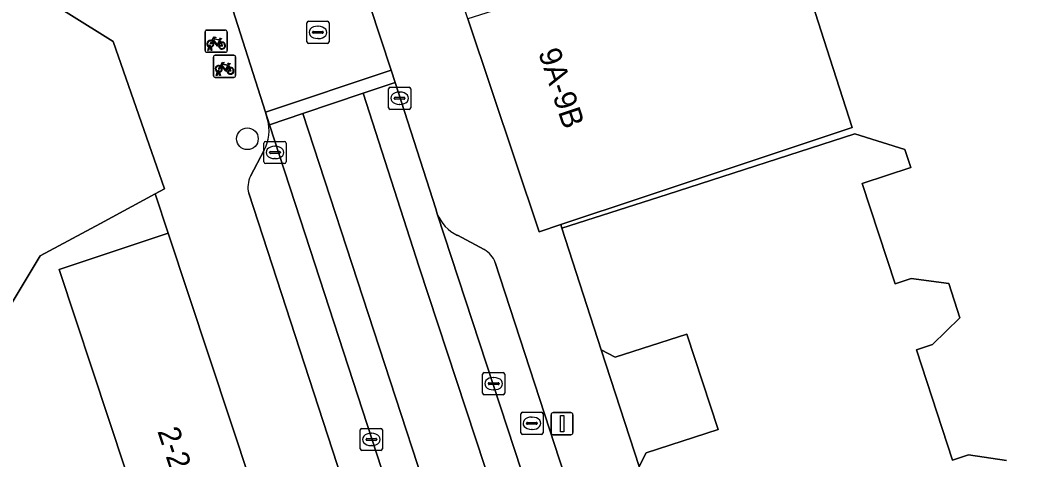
# Model space of a CAD drawing. Extents: x 160349 to 161355, y 381727 to 382854.
# Drawn here: x 160875.07 to 160920.28, y 382693.83 to 382713.68 of the extents above; entities that cross this region are included whole.
import ezdxf

# ---------------------------------------------------------------- set-up
doc = ezdxf.new("R2010")
doc.units = 0
for name, color, linetype in [('IMGEO_Boom', 7, 'Continuous'), ('IMGEO_Erf', 7, 'Continuous'), ('IMGEO_Fietsenrek', 7, 'Continuous'), ('IMGEO_Kolk', 7, 'Continuous'), ('IMGEO_Lichtmast', 7, 'Continuous'), ('IMGEO_Pand', 7, 'Continuous'), ('IMGEO_Pand_nummerreeks', 7, 'Continuous'), ('IMGEO_Parkeervlak_open', 7, 'Continuous'), ('IMGEO_Rijbaan_lokaal_gesloten', 7, 'Continuous'), ('IMGEO_Rijbaan_lokaal_open', 7, 'Continuous'), ('IMGEO_Rioolput', 7, 'Continuous'), ('IMGEO_Voetpad_gesloten', 7, 'Continuous'), ('IMGEO_Voetpad_open', 7, 'Continuous')]:
    doc.layers.add(name, color=color, linetype=linetype)

msp = doc.modelspace()

# ---------------------------------------------------------------- linework, layer by layer
at = {"layer": 'IMGEO_Boom'}
msp.add_circle((160885.342, 382708.309), 0.489, dxfattribs=at)
at = {"layer": 'IMGEO_Erf'}
msp.add_lwpolyline([(160909.463, 382718.779), (160911.518, 382712.378), (160912.66, 382708.821), (160903.265, 382705.69), (160899.493, 382704.428), (160899.545, 382704.263), (160904.304, 382705.797), (160912.782, 382708.53), (160915.044, 382707.821), (160915.31, 382707.004), (160913.114, 382706.288), (160914.603, 382701.757), (160915.316, 382701.989), (160917.018, 382701.765), (160917.524, 382700.215), (160916.289, 382699.003), (160915.566, 382698.767), (160917.194, 382693.776), (160917.917, 382694.012), (160919.625, 382693.769)], dxfattribs=at)
for points in [[(160876.834, 382702.406), (160881.767, 382704.037), (160881.179, 382705.816), (160878.702, 382704.482), (160875.988, 382703.02), (160874.499, 382700.524), (160870.645, 382694.061), (160870.513, 382693.84), (160870.728, 382693.708), (160870.195, 382692.841), (160870.552, 382692.232), (160874.111, 382686.151), (160881.324, 382688.833)], [(160903.041, 382693.488), (160903.35, 382694.115), (160906.6, 382695.157), (160905.195, 382699.475), (160901.951, 382698.432), (160901.327, 382698.761)]]:
    msp.add_lwpolyline(points, close=True, dxfattribs=at)
at = {"layer": 'IMGEO_Fietsenrek'}
for p, q in [((160883.428, 382712.297), (160883.428, 382713.138)), ((160883.428, 382713.138), (160883.428, 382712.297)), ((160883.503, 382713.222), (160884.344, 382713.222)), ((160884.344, 382713.222), (160883.503, 382713.222)), ((160884.428, 382713.147), (160884.428, 382712.306)), ((160884.428, 382712.306), (160884.428, 382713.147)), ((160883.555, 382712.306), (160883.594, 382712.466)), ((160883.624, 382712.454), (160883.589, 382712.306)), ((160883.666, 382712.478), (160883.665, 382712.482)), ((160883.707, 382712.306), (160883.673, 382712.448)), ((160883.697, 382712.489), (160883.698, 382712.482)), ((160883.705, 382712.452), (160883.74, 382712.306)), ((160884.115, 382712.771), (160884.151, 382712.676)), ((160884.353, 382712.222), (160883.512, 382712.222)), ((160883.512, 382712.222), (160884.353, 382712.222)), ((160883.589, 382712.306), (160883.555, 382712.306)), ((160883.74, 382712.306), (160883.707, 382712.306)), ((160883.81, 382711.16), (160883.81, 382712.001)), ((160883.81, 382712.001), (160883.81, 382711.16)), ((160883.885, 382712.085), (160884.726, 382712.085)), ((160884.726, 382712.085), (160883.885, 382712.085)), ((160884.81, 382712.01), (160884.81, 382711.169)), ((160884.81, 382711.169), (160884.81, 382712.01)), ((160884.497, 382711.634), (160884.533, 382711.539)), ((160884.735, 382711.085), (160883.894, 382711.085)), ((160883.894, 382711.085), (160884.735, 382711.085)), ((160883.937, 382711.169), (160883.976, 382711.329)), ((160883.971, 382711.169), (160883.937, 382711.169)), ((160884.006, 382711.317), (160883.971, 382711.169)), ((160884.048, 382711.341), (160884.047, 382711.345)), ((160884.089, 382711.169), (160884.055, 382711.311)), ((160884.079, 382711.352), (160884.08, 382711.345)), ((160884.087, 382711.315), (160884.122, 382711.169)), ((160884.122, 382711.169), (160884.089, 382711.169))]:
    msp.add_line(p, q, dxfattribs=at)
for points in [[(160883.741, 382712.748), (160883.836, 382712.912), (160883.922, 382712.898), (160883.924, 382712.889), (160883.868, 382712.878), (160883.841, 382712.833), (160884.097, 382712.792)], [(160883.762, 382712.696), (160883.71, 382712.606), (160883.67, 382712.581), (160883.671, 382712.628), (160883.726, 382712.722)], [(160884.037, 382712.504), (160883.987, 382712.504), (160883.796, 382712.755), (160883.777, 382712.723)], [(160884.084, 382712.767), (160883.827, 382712.808), (160883.81, 382712.779), (160883.977, 382712.559), (160884.084, 382712.767)], [(160884.132, 382712.669), (160884.102, 382712.746), (160883.993, 382712.528), (160884.036, 382712.528)], [(160884.066, 382712.528), (160884.186, 382712.527), (160884.142, 382712.641)], [(160884.162, 382712.648), (160884.217, 382712.503), (160884.067, 382712.503)], [(160884.097, 382712.792), (160884.122, 382712.841), (160884.116, 382712.845), (160884.093, 382712.849), (160884.081, 382712.856), (160884.08, 382712.859), (160884.082, 382712.864), (160884.177, 382712.849), (160884.179, 382712.839), (160884.169, 382712.826), (160884.157, 382712.82), (160884.143, 382712.826), (160884.115, 382712.771)], [(160884.144, 382711.559), (160884.092, 382711.469), (160884.052, 382711.444), (160884.053, 382711.491), (160884.108, 382711.585)], [(160884.123, 382711.611), (160884.218, 382711.775), (160884.304, 382711.761), (160884.306, 382711.752), (160884.25, 382711.741), (160884.223, 382711.696), (160884.479, 382711.655)], [(160884.419, 382711.367), (160884.369, 382711.367), (160884.178, 382711.618), (160884.159, 382711.586)], [(160884.466, 382711.63), (160884.209, 382711.671), (160884.192, 382711.642), (160884.359, 382711.422), (160884.466, 382711.63)], [(160884.514, 382711.532), (160884.484, 382711.609), (160884.375, 382711.391), (160884.418, 382711.391)], [(160884.479, 382711.655), (160884.504, 382711.704), (160884.498, 382711.708), (160884.475, 382711.712), (160884.463, 382711.719), (160884.462, 382711.722), (160884.464, 382711.727), (160884.559, 382711.712), (160884.561, 382711.702), (160884.551, 382711.689), (160884.539, 382711.683), (160884.525, 382711.689), (160884.497, 382711.634)], [(160884.448, 382711.391), (160884.568, 382711.39), (160884.524, 382711.504)], [(160884.544, 382711.511), (160884.599, 382711.366), (160884.449, 382711.366)]]:
    msp.add_lwpolyline(points, dxfattribs=at)
for centre, radius, start, end in [((160883.506, 382713.144), 0.0779, 92.4484, 184.2845), ((160883.506, 382713.144), 0.0779, 92.4484, 184.2845), ((160884.35, 382713.144), 0.0779, 2.4484, 94.2845), ((160884.35, 382713.144), 0.0779, 2.4484, 94.2845), ((160883.668, 382712.607), 0.159, 62.6766, 242.1369), ((160883.668, 382712.607), 0.129, 63.3192, 238.903), ((160883.648, 382712.478), 0.0499, 12.8025, 158.6934), ((160883.668, 382712.607), 0.159, 253.9967, 271.7867), ((160883.648, 382712.478), 0.0174, 12.8025, 163.4502), ((160883.668, 382712.607), 0.129, 253.415, 269.0204), ((160883.668, 382712.607), 0.129, 283.6043, 43.4302), ((160883.668, 382712.607), 0.159, 283.5766, 46.6042), ((160884.195, 382712.523), 0.159, 113.3408, 178.3217), ((160884.195, 382712.523), 0.159, 187.0065, 105.7708), ((160884.195, 382712.523), 0.129, 113.923, 177.9556), ((160884.195, 382712.523), 0.129, 188.6715, 104.5883), ((160883.506, 382712.3), 0.0779, 182.4484, 274.2845), ((160883.506, 382712.3), 0.0779, 182.4484, 274.2845), ((160883.888, 382712.007), 0.0779, 92.4484, 184.2845), ((160883.888, 382712.007), 0.0779, 92.4484, 184.2845), ((160884.35, 382712.3), 0.0779, 272.4484, 4.2845), ((160884.35, 382712.3), 0.0779, 272.4484, 4.2845), ((160884.732, 382712.007), 0.0779, 2.4484, 94.2845), ((160884.732, 382712.007), 0.0779, 2.4484, 94.2845), ((160884.05, 382711.47), 0.159, 62.6766, 242.1369), ((160884.05, 382711.47), 0.129, 63.3192, 238.903), ((160884.05, 382711.47), 0.129, 283.6043, 43.4302), ((160884.05, 382711.47), 0.159, 283.5766, 46.6042), ((160884.577, 382711.386), 0.159, 113.3408, 178.3217), ((160884.577, 382711.386), 0.159, 187.0065, 105.7708), ((160883.888, 382711.163), 0.0779, 182.4484, 274.2845), ((160883.888, 382711.163), 0.0779, 182.4484, 274.2845), ((160884.03, 382711.341), 0.0499, 12.8025, 158.6934), ((160884.05, 382711.47), 0.159, 253.9967, 271.7867), ((160884.03, 382711.341), 0.0174, 12.8025, 163.4502), ((160884.05, 382711.47), 0.129, 253.415, 269.0204), ((160884.577, 382711.386), 0.129, 113.923, 177.9556), ((160884.577, 382711.386), 0.129, 188.6715, 104.5883), ((160884.732, 382711.163), 0.0779, 272.4484, 4.2845), ((160884.732, 382711.163), 0.0779, 272.4484, 4.2845)]:
    msp.add_arc(centre, radius, start, end, dxfattribs=at)
at = {"layer": 'IMGEO_Kolk'}
for p, q in [((160891.793, 382710.641), (160892.645, 382710.641)), ((160891.718, 382709.715), (160891.718, 382710.567)), ((160892.02, 382710.184), (160892.418, 382710.184)), ((160892.206, 382710.421), (160892.231, 382710.421)), ((160892.719, 382710.567), (160892.719, 382709.715)), ((160891.977, 382710.135), (160891.977, 382710.147)), ((160892.415, 382710.098), (160892.017, 382710.098)), ((160892.229, 382709.861), (160892.204, 382709.861)), ((160892.461, 382710.147), (160892.461, 382710.135)), ((160892.645, 382709.641), (160891.793, 382709.641)), ((160886.088, 382707.265), (160886.088, 382708.117)), ((160886.163, 382708.191), (160887.015, 382708.191)), ((160886.576, 382707.971), (160886.601, 382707.971)), ((160887.089, 382708.117), (160887.089, 382707.265)), ((160886.347, 382707.685), (160886.347, 382707.697)), ((160886.785, 382707.648), (160886.387, 382707.648)), ((160886.39, 382707.734), (160886.788, 382707.734)), ((160886.831, 382707.697), (160886.831, 382707.685)), ((160887.015, 382707.191), (160886.163, 382707.191)), ((160886.599, 382707.411), (160886.574, 382707.411)), ((160895.966, 382696.81), (160895.966, 382697.662)), ((160896.041, 382697.736), (160896.893, 382697.736)), ((160896.454, 382697.516), (160896.479, 382697.516)), ((160896.967, 382697.662), (160896.967, 382696.81)), ((160896.225, 382697.23), (160896.225, 382697.242)), ((160896.663, 382697.193), (160896.265, 382697.193)), ((160896.268, 382697.279), (160896.666, 382697.279)), ((160896.709, 382697.242), (160896.709, 382697.23)), ((160896.893, 382696.736), (160896.041, 382696.736)), ((160896.477, 382696.956), (160896.452, 382696.956)), ((160890.442, 382694.29), (160890.442, 382695.142)), ((160890.517, 382695.216), (160891.369, 382695.216)), ((160890.93, 382694.996), (160890.955, 382694.996)), ((160891.443, 382695.142), (160891.443, 382694.29)), ((160890.701, 382694.71), (160890.701, 382694.722)), ((160891.139, 382694.673), (160890.741, 382694.673)), ((160890.744, 382694.759), (160891.142, 382694.759)), ((160890.953, 382694.436), (160890.928, 382694.436)), ((160891.185, 382694.722), (160891.185, 382694.71)), ((160891.369, 382694.216), (160890.517, 382694.216))]:
    msp.add_line(p, q, dxfattribs=at)
for points in [[(160891.793, 382710.641), (160892.645, 382710.641)], [(160891.718, 382709.715), (160891.718, 382710.567)], [(160892.719, 382710.567), (160892.719, 382709.715)], [(160892.645, 382709.641), (160891.793, 382709.641)], [(160886.088, 382707.265), (160886.088, 382708.117)], [(160886.163, 382708.191), (160887.015, 382708.191)], [(160887.089, 382708.117), (160887.089, 382707.265)], [(160887.015, 382707.191), (160886.163, 382707.191)], [(160895.966, 382696.81), (160895.966, 382697.662)], [(160896.041, 382697.736), (160896.893, 382697.736)], [(160896.967, 382697.662), (160896.967, 382696.81)], [(160896.893, 382696.736), (160896.041, 382696.736)], [(160890.442, 382694.29), (160890.442, 382695.142)], [(160890.517, 382695.216), (160891.369, 382695.216)], [(160891.443, 382695.142), (160891.443, 382694.29)], [(160891.369, 382694.216), (160890.517, 382694.216)]]:
    msp.add_lwpolyline(points, dxfattribs=at)
for centre, radius, start, end in [((160891.795, 382710.565), 0.0765, 91.552, 178.448), ((160891.795, 382710.565), 0.0765, 91.552, 178.448), ((160892.643, 382710.565), 0.0765, 1.552, 88.448), ((160892.643, 382710.565), 0.0765, 1.552, 88.448), ((160892.017, 382710.144), 0.0403, 85.8775, 175.7526), ((160892.422, 382710.146), 0.0386, 1.7309, 96.639), ((160892.014, 382710.134), 0.0366, 178.938, 274.7102), ((160892.418, 382710.141), 0.043, 264.8664, 352.4533), ((160891.795, 382709.717), 0.0765, 181.552, 268.448), ((160891.795, 382709.717), 0.0765, 181.552, 268.448), ((160892.643, 382709.717), 0.0765, 271.552, 358.448), ((160892.643, 382709.717), 0.0765, 271.552, 358.448), ((160886.165, 382708.115), 0.0765, 91.552, 178.448), ((160886.165, 382708.115), 0.0765, 91.552, 178.448), ((160887.013, 382708.115), 0.0765, 1.552, 88.448), ((160887.013, 382708.115), 0.0765, 1.552, 88.448), ((160886.387, 382707.694), 0.0403, 85.8775, 175.7526), ((160886.384, 382707.684), 0.0366, 178.938, 274.7102), ((160886.788, 382707.691), 0.043, 264.8664, 352.4533), ((160886.792, 382707.696), 0.0386, 1.7309, 96.639), ((160886.165, 382707.267), 0.0765, 181.552, 268.448), ((160886.165, 382707.267), 0.0765, 181.552, 268.448), ((160887.013, 382707.267), 0.0765, 271.552, 358.448), ((160887.013, 382707.267), 0.0765, 271.552, 358.448), ((160896.043, 382697.66), 0.0765, 91.552, 178.448), ((160896.043, 382697.66), 0.0765, 91.552, 178.448), ((160896.891, 382697.66), 0.0765, 1.552, 88.448), ((160896.891, 382697.66), 0.0765, 1.552, 88.448), ((160896.265, 382697.239), 0.0403, 85.8775, 175.7526), ((160896.262, 382697.229), 0.0366, 178.938, 274.7102), ((160896.666, 382697.236), 0.043, 264.8664, 352.4533), ((160896.67, 382697.241), 0.0386, 1.7309, 96.639), ((160896.043, 382696.812), 0.0765, 181.552, 268.448), ((160896.043, 382696.812), 0.0765, 181.552, 268.448), ((160896.891, 382696.812), 0.0765, 271.552, 358.448), ((160896.891, 382696.812), 0.0765, 271.552, 358.448), ((160890.519, 382695.14), 0.0765, 91.552, 178.448), ((160890.519, 382695.14), 0.0765, 91.552, 178.448), ((160891.367, 382695.14), 0.0765, 1.552, 88.448), ((160891.367, 382695.14), 0.0765, 1.552, 88.448), ((160890.741, 382694.719), 0.0403, 85.8775, 175.7526), ((160890.738, 382694.709), 0.0366, 178.938, 274.7102), ((160891.142, 382694.716), 0.043, 264.8664, 352.4533), ((160891.146, 382694.721), 0.0386, 1.7309, 96.639), ((160890.519, 382694.292), 0.0765, 181.552, 268.448), ((160890.519, 382694.292), 0.0765, 181.552, 268.448), ((160891.367, 382694.292), 0.0765, 271.552, 358.448), ((160891.367, 382694.292), 0.0765, 271.552, 358.448)]:
    msp.add_arc(centre, radius, start, end, dxfattribs=at)
for centre, major_axis, ratio, start_param, end_param in [((160892.205, 382710.141), (-0.387, 0.002), 0.722429, 4.712389, 7.853982), ((160892.23, 382710.141), (-0.39, 0.002), 0.717154, 1.570796, 4.712389), ((160886.575, 382707.691), (-0.387, 0.002), 0.722429, 4.712389, 7.853982), ((160886.6, 382707.691), (-0.39, 0.002), 0.717154, 1.570796, 4.712389), ((160896.453, 382697.236), (-0.387, 0.002), 0.722429, 4.712389, 7.853982), ((160896.478, 382697.236), (-0.39, 0.002), 0.717154, 1.570796, 4.712389), ((160890.929, 382694.716), (-0.387, 0.002), 0.722429, 4.712389, 7.853982), ((160890.954, 382694.716), (-0.39, 0.002), 0.717154, 1.570796, 4.712389)]:
    msp.add_ellipse(centre, major_axis=major_axis, ratio=ratio, start_param=start_param, end_param=end_param, dxfattribs=at)
at = {"layer": 'IMGEO_Lichtmast'}
for p, q in [((160899.058, 382695.027), (160899.058, 382695.827)), ((160899.058, 382695.827), (160899.058, 382695.027)), ((160899.158, 382695.927), (160899.948, 382695.927)), ((160899.948, 382695.927), (160899.158, 382695.927)), ((160900.048, 382695.827), (160900.048, 382695.027)), ((160900.048, 382695.027), (160900.048, 382695.827)), ((160899.948, 382694.927), (160899.158, 382694.927)), ((160899.158, 382694.927), (160899.948, 382694.927))]:
    msp.add_line(p, q, dxfattribs=at)
msp.add_lwpolyline([(160899.478, 382695.802), (160899.628, 382695.802), (160899.628, 382695.052), (160899.478, 382695.052), (160899.478, 382695.802)], dxfattribs=at)
for centre, start, end in [((160899.158, 382695.827), 90, 180), ((160899.158, 382695.827), 90, 180), ((160899.948, 382695.827), 0, 90), ((160899.948, 382695.827), 360, 90), ((160899.158, 382695.027), 180, 270), ((160899.158, 382695.027), 180, 270), ((160899.948, 382695.027), 270, 0), ((160899.948, 382695.027), 270, 0)]:
    msp.add_arc(centre, 0.1, start, end, dxfattribs=at)
at = {"layer": 'IMGEO_Pand'}
for points in [[(160911.518, 382712.378), (160909.463, 382718.779), (160907.06, 382718.012), (160906.974, 382718.283), (160899.875, 382716.024), (160900.115, 382715.271), (160895.305, 382713.74), (160898.52, 382704.103), (160899.493, 382704.428), (160903.265, 382705.69), (160912.66, 382708.821)], [(160878.702, 382704.482), (160881.179, 382705.816), (160881.596, 382706.04), (160879.274, 382712.705), (160873.263, 382716.474), (160861.816, 382697.826), (160864.981, 382695.884), (160865.336, 382696.462), (160868.327, 382694.626), (160868.575, 382695.03), (160870.513, 382693.84), (160870.645, 382694.061), (160874.499, 382700.524), (160875.988, 382703.02)], [(160888.323, 382684.217), (160881.767, 382704.037), (160876.834, 382702.406), (160881.324, 382688.833), (160874.111, 382686.151), (160874.64, 382685.189), (160879.401, 382677.113), (160879.652, 382677.206), (160885.45, 382679.363), (160884.289, 382682.881)]]:
    msp.add_lwpolyline(points, close=True, dxfattribs=at)
msp.add_lwpolyline([(160919.625, 382693.769), (160917.917, 382694.012), (160917.194, 382693.776), (160915.566, 382698.767), (160916.289, 382699.003), (160917.524, 382700.215), (160917.018, 382701.765), (160915.316, 382701.989), (160914.603, 382701.757), (160913.114, 382706.288), (160915.31, 382707.004), (160915.044, 382707.821), (160912.782, 382708.53), (160904.304, 382705.797), (160899.545, 382704.263), (160901.327, 382698.761), (160901.951, 382698.432), (160905.195, 382699.475), (160906.6, 382695.157), (160903.35, 382694.115), (160903.041, 382693.488)], dxfattribs=at)
at = {"layer": 'IMGEO_Parkeervlak_open'}
for points in [[(160888.173, 382703.308), (160886.347, 382708.945), (160886.158, 382709.52), (160886.253, 382709.184)], [(160886.093, 382707.788), (160885.483, 382706.616)], [(160885.402, 382705.843), (160891.913, 382685.846), (160892.432, 382685.232), (160893.783, 382684.507)], [(160893.92, 382704.918), (160905.31, 382670.147), (160905.895, 382668.391)], [(160896.044, 382703.3), (160894.83, 382703.944)], [(160894.632, 382683.455), (160888.173, 382703.308)], [(160906.556, 382669.567), (160907.256, 382669.794), (160896.536, 382702.717)]]:
    msp.add_lwpolyline(points, dxfattribs=at)
for centre, radius, start, end in [((160884.477, 382708.68), 1.846, 331.0912, 15.8321), ((160886.451, 382706.124), 1.086, 153.0561, 194.98), ((160895.603, 382705.578), 1.808, 201.4192, 244.6896), ((160895.513, 382702.353), 1.086, 19.5943, 60.7284)]:
    msp.add_arc(centre, radius, start, end, dxfattribs=at)
at = {"layer": 'IMGEO_Rijbaan_lokaal_gesloten'}
for points in [[(160917.646, 382632.358), (160917.546, 382632.621), (160917.343, 382633.223), (160915.189, 382639.923), (160912.788, 382647.225), (160910.263, 382654.905), (160907.929, 382662.054), (160906.767, 382665.612), (160906.727, 382665.718), (160905.895, 382668.391), (160905.31, 382670.147), (160893.92, 382704.918), (160893.852, 382705.136), (160892.016, 382710.855), (160890.566, 382710.367), (160893.108, 382702.497), (160901.141, 382678.071), (160911.338, 382647.054), (160916.223, 382631.907), (160916.682, 382629.841), (160916.026, 382625.054), (160915.043, 382619.677), (160910.879, 382596.956), (160909.543, 382590.278)], [(160901.141, 382678.071), (160893.108, 382702.497), (160890.566, 382710.367), (160887.849, 382709.451), (160894.255, 382689.802)], [(160894.255, 382689.802), (160887.849, 382709.451), (160886.347, 382708.945), (160888.173, 382703.308), (160894.632, 382683.455)]]:
    msp.add_lwpolyline(points, dxfattribs=at)
at = {"layer": 'IMGEO_Rijbaan_lokaal_open'}
msp.add_lwpolyline([(160884.687, 382714.138), (160886.158, 382709.52), (160891.832, 382711.413), (160888.433, 382721.75)], dxfattribs=at)
msp.add_lwpolyline([(160890.566, 382710.367), (160892.016, 382710.855), (160891.832, 382711.413), (160886.158, 382709.52), (160886.347, 382708.945), (160887.849, 382709.451)], close=True, dxfattribs=at)
at = {"layer": 'IMGEO_Rioolput'}
for p, q in [((160888.029, 382712.695), (160888.029, 382713.547)), ((160888.104, 382713.621), (160888.956, 382713.621)), ((160888.517, 382713.401), (160888.542, 382713.401)), ((160889.03, 382713.547), (160889.03, 382712.695)), ((160888.288, 382713.115), (160888.288, 382713.127)), ((160888.726, 382713.078), (160888.328, 382713.078)), ((160888.331, 382713.164), (160888.729, 382713.164)), ((160888.772, 382713.127), (160888.772, 382713.115)), ((160888.956, 382712.621), (160888.104, 382712.621)), ((160888.54, 382712.841), (160888.515, 382712.841)), ((160897.693, 382695.018), (160897.693, 382695.87)), ((160897.768, 382695.944), (160898.62, 382695.944)), ((160898.181, 382695.724), (160898.206, 382695.724)), ((160898.694, 382695.87), (160898.694, 382695.018)), ((160897.952, 382695.438), (160897.952, 382695.45)), ((160898.39, 382695.401), (160897.992, 382695.401)), ((160897.995, 382695.487), (160898.393, 382695.487)), ((160898.436, 382695.45), (160898.436, 382695.438)), ((160898.62, 382694.944), (160897.768, 382694.944)), ((160898.204, 382695.164), (160898.179, 382695.164))]:
    msp.add_line(p, q, dxfattribs=at)
for points in [[(160888.029, 382712.695), (160888.029, 382713.547)], [(160888.104, 382713.621), (160888.956, 382713.621)], [(160889.03, 382713.547), (160889.03, 382712.695)], [(160888.956, 382712.621), (160888.104, 382712.621)], [(160897.693, 382695.018), (160897.693, 382695.87)], [(160897.768, 382695.944), (160898.62, 382695.944)], [(160898.694, 382695.87), (160898.694, 382695.018)], [(160898.62, 382694.944), (160897.768, 382694.944)]]:
    msp.add_lwpolyline(points, dxfattribs=at)
for centre, radius, start, end in [((160888.106, 382713.545), 0.0765, 91.552, 178.448), ((160888.106, 382713.545), 0.0765, 91.552, 178.448), ((160888.954, 382713.545), 0.0765, 1.552, 88.448), ((160888.954, 382713.545), 0.0765, 1.552, 88.448), ((160888.328, 382713.124), 0.0403, 85.8775, 175.7526), ((160888.325, 382713.114), 0.0366, 178.938, 274.7102), ((160888.729, 382713.121), 0.043, 264.8664, 352.4533), ((160888.733, 382713.126), 0.0386, 1.7309, 96.639), ((160888.106, 382712.697), 0.0765, 181.552, 268.448), ((160888.106, 382712.697), 0.0765, 181.552, 268.448), ((160888.954, 382712.697), 0.0765, 271.552, 358.448), ((160888.954, 382712.697), 0.0765, 271.552, 358.448), ((160897.77, 382695.868), 0.0765, 91.552, 178.448), ((160897.77, 382695.868), 0.0765, 91.552, 178.448), ((160898.618, 382695.868), 0.0765, 1.552, 88.448), ((160898.618, 382695.868), 0.0765, 1.552, 88.448), ((160897.992, 382695.447), 0.0403, 85.8775, 175.7526), ((160897.989, 382695.437), 0.0366, 178.938, 274.7102), ((160898.393, 382695.444), 0.043, 264.8664, 352.4533), ((160898.397, 382695.449), 0.0386, 1.7309, 96.639), ((160897.77, 382695.02), 0.0765, 181.552, 268.448), ((160897.77, 382695.02), 0.0765, 181.552, 268.448), ((160898.618, 382695.02), 0.0765, 271.552, 358.448), ((160898.618, 382695.02), 0.0765, 271.552, 358.448)]:
    msp.add_arc(centre, radius, start, end, dxfattribs=at)
for centre, major_axis, ratio, start_param, end_param in [((160888.516, 382713.121), (-0.387, 0.002), 0.722429, 4.712389, 7.853982), ((160888.541, 382713.121), (-0.39, 0.002), 0.717154, 1.570796, 4.712389), ((160898.18, 382695.444), (-0.387, 0.002), 0.722429, 4.712389, 7.853982), ((160898.205, 382695.444), (-0.39, 0.002), 0.717154, 1.570796, 4.712389)]:
    msp.add_ellipse(centre, major_axis=major_axis, ratio=ratio, start_param=start_param, end_param=end_param, dxfattribs=at)
at = {"layer": 'IMGEO_Voetpad_gesloten'}
for points in [[(160916.796, 382661.589), (160920.909, 382665.86), (160919.514, 382667.199), (160918.289, 382666.016), (160913.392, 382663.74), (160912.172, 382666.977), (160912.102, 382667.106), (160911.672, 382666.986), (160906.523, 382682.794), (160903.041, 382693.488), (160901.327, 382698.761), (160899.545, 382704.263), (160899.493, 382704.428), (160898.52, 382704.103), (160895.305, 382713.74), (160893.047, 382720.509), (160890.625, 382727.769), (160887.632, 382736.74), (160886.426, 382740.355), (160886.148, 382741.187), (160882.443, 382734.632)], [(160888.433, 382721.75), (160891.832, 382711.413), (160892.016, 382710.855), (160893.852, 382705.136), (160893.92, 382704.918)], [(160894.83, 382703.944), (160896.044, 382703.3)], [(160896.536, 382702.717), (160907.256, 382669.794), (160906.556, 382669.567)]]:
    msp.add_lwpolyline(points, dxfattribs=at)
for centre, radius, start, end in [((160895.603, 382705.578), 1.808, 201.4192, 244.6896), ((160895.513, 382702.353), 1.086, 19.5943, 60.7284)]:
    msp.add_arc(centre, radius, start, end, dxfattribs=at)
at = {"layer": 'IMGEO_Voetpad_open'}
for points in [[(160875.341, 382720.595), (160873.263, 382716.474), (160879.274, 382712.705), (160881.596, 382706.04), (160881.179, 382705.816), (160881.767, 382704.037), (160888.323, 382684.217), (160889.44, 382684.599), (160889.775, 382683.578), (160892.819, 382674.298), (160896.368, 382663.479), (160896.416, 382663.329), (160898.608, 382656.824), (160898.334, 382656.683), (160898.18, 382655.344), (160898.793, 382655.257), (160898.948, 382654.678), (160898.624, 382651.975), (160899.641, 382651.919), (160899.671, 382652.175), (160899.877, 382652.15), (160900.12, 382652.133), (160901.28, 382648.487), (160907.72, 382628.254)], [(160886.253, 382709.184), (160886.158, 382709.52), (160884.687, 382714.138)], [(160885.483, 382706.616), (160886.093, 382707.788)], [(160893.783, 382684.507), (160892.432, 382685.232), (160891.913, 382685.846), (160885.402, 382705.843)]]:
    msp.add_lwpolyline(points, dxfattribs=at)
for centre, radius, start, end in [((160884.477, 382708.68), 1.846, 331.0912, 15.8321), ((160886.451, 382706.124), 1.086, 153.0561, 194.98)]:
    msp.add_arc(centre, radius, start, end, dxfattribs=at)

# ---------------------------------------------------------------- texts
at = {"layer": 'IMGEO_Pand_nummerreeks'}
for s, rotation, p in [('9A-9B', 288.449, (160898.469, 382712.216)), ('2-2D', 288.3058, (160881.27, 382695.093))]:
    msp.add_text(s, height=1, rotation=rotation, dxfattribs=at).set_placement(p)

doc.saveas('drawing.dxf')
